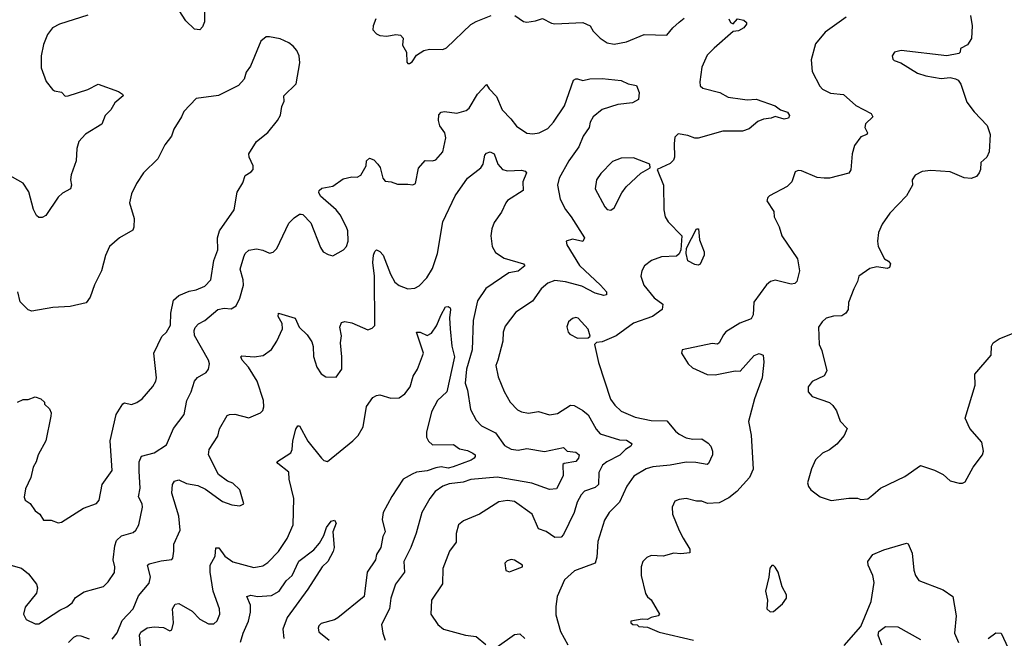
# Model space of a CAD drawing. Extents: x 2143765 to 2212931, y 878955 to 1017455.
# Tile 260 of 309: x 2193636 to 2199264, y 983307 to 986841. Entities that reach past the tile are written whole.
import ezdxf

# ---------------------------------------------------------------- set-up
doc = ezdxf.new("R2010")
doc.units = 0

msp = doc.modelspace()

# ---------------------------------------------------------------- linework, layer by layer
at = {"layer": '0CON20XD'}
for points in [[(2194689.5, 986965), (2194692.4, 986827.6), (2194680.9, 986799.1), (2194665, 986782.5), (2194635, 986786.2), (2194585, 986834), (2194495.7, 986975)], [(2194025, 986867.1), (2193863.3, 986815), (2193823.8, 986795), (2193795, 986756.7), (2193771.3, 986698.7), (2193759.2, 986635), (2193758, 986565), (2193787.3, 986487.3), (2193822.7, 986442.7), (2193835, 986434), (2193875, 986426.2), (2193895, 986404.3), (2193912.5, 986405), (2194025, 986441.4), (2194085, 986472.5), (2194200.3, 986430.3), (2194223.3, 986415), (2194226.7, 986405), (2194178.8, 986365), (2194156.2, 986325), (2194125, 986292.5), (2194105, 986243.8), (2194012.8, 986187.2), (2193974.3, 986145), (2193962.2, 986105), (2193958.1, 986035), (2193929.2, 985955), (2193926, 985925), (2193932, 985895), (2193925.7, 985874.3), (2193880.2, 985849.8), (2193855, 985827.5), (2193785, 985721.2), (2193765, 985711.2), (2193745, 985711.2), (2193731.7, 985721.7), (2193715, 985756.7), (2193687.9, 985857.9), (2193655, 985906.7), (2193565, 985957.8)], [(2195672, 986845), (2195656, 986805), (2195655, 986782.5), (2195675, 986760), (2195695, 986751.2), (2195735, 986747.5), (2195785.7, 986755.7), (2195813, 986753), (2195827.5, 986735), (2195823.3, 986695), (2195846.7, 986655), (2195848.3, 986598.3), (2195855, 986590), (2195865, 986590), (2195879.3, 986600.7), (2195905, 986637.5), (2195945.7, 986664.3), (2195977.7, 986672.3), (2196055, 986670.8), (2196075, 986680.8), (2196215, 986813.5), (2196245, 986831.2), (2196331.2, 986865)], [(2196466.7, 986865), (2196515, 986830), (2196535, 986826.2), (2196583.9, 986833.9), (2196625, 986848), (2196675, 986821.4), (2196695, 986817.5), (2196855, 986823.8), (2196896.7, 986805), (2196913.3, 986775), (2196954.6, 986734.6), (2196995, 986708), (2197035, 986700.6), (2197105, 986714.4), (2197205, 986757.1), (2197335, 986752), (2197369.2, 986795), (2197405, 986827.1), (2197435, 986850)], [(2198360, 986855), (2198240.3, 986769.7), (2198185, 986702.5), (2198159.3, 986610.7), (2198166.7, 986545), (2198210.3, 986460.3), (2198224.2, 986444.2), (2198270.3, 986420.3), (2198345, 986414), (2198415, 986350), (2198502.5, 986305), (2198512.5, 986285), (2198470, 986245), (2198466.7, 986225), (2198483.1, 986195), (2198478.1, 986185), (2198445, 986172), (2198408.3, 986121.7), (2198393.8, 986075), (2198387.6, 985982.4), (2198375, 985963.3), (2198265.5, 985934.5), (2198234.5, 985934.5), (2198195, 985940), (2198105, 985978), (2198085, 985980), (2198069.3, 985970.7), (2198061.7, 985948.3), (2198048.8, 985915), (2198022.1, 985887.9), (2197922.5, 985835), (2197912.5, 985825), (2197906.7, 985805), (2197946.2, 985745), (2197948, 985715), (2197977.3, 985657.3), (2197992, 985605), (2198081.2, 985475), (2198093.8, 985405), (2198079.2, 985345), (2198066.2, 985333.8), (2198045, 985330), (2197955, 985352.2), (2197928, 985345), (2197904.7, 985325.3), (2197833, 985227), (2197828.6, 985155), (2197817.4, 985132.6), (2197752.8, 985107.2), (2197673.1, 985056.9), (2197658.8, 985041.2), (2197635, 984993.8), (2197625, 984986.2), (2197595, 984990.8), (2197422.5, 984955), (2197418.8, 984935), (2197458, 984875), (2197481.7, 984851.7), (2197565, 984814.4), (2197612, 984812), (2197725, 984834.4), (2197755, 984833.1), (2197835, 984922.5), (2197863.3, 984933.3), (2197886.7, 984925), (2197890, 984885), (2197880.4, 984795), (2197837.1, 984675), (2197802.9, 984545), (2197817.5, 984467.5), (2197828, 984272), (2197808.2, 984225), (2197735, 984145.5), (2197690.4, 984109.6), (2197635, 984080.4), (2197566.9, 984076.9), (2197535, 984090), (2197505, 984090.6), (2197445, 984105.7), (2197405, 984100), (2197380.5, 984089.5), (2197366.2, 984055), (2197368, 984015), (2197405, 983922.5), (2197429.3, 983879.3), (2197466.7, 983815), (2197466, 983794), (2197415, 983788.8), (2197375, 983793.3), (2197315, 983776.2), (2197245, 983778.8), (2197221.2, 983768.8), (2197198.8, 983745), (2197187.5, 983715), (2197187.5, 983665), (2197213, 983563), (2197225, 983542.5), (2197246.1, 983526.1), (2197293.3, 983445), (2197285.9, 983434.1), (2197245, 983426.2), (2197225, 983413.3), (2197195, 983416.2), (2197130, 983405), (2197130, 983395), (2197140, 983385), (2197165, 983382.5), (2197175, 983373.8), (2197225, 983370), (2197291.7, 983341.7), (2197487.5, 983295)], [(2199071.2, 986865), (2199081.2, 986805), (2199076.2, 986733.8), (2199053, 986697), (2199013.6, 986676.4), (2199012.5, 986655), (2199005, 986647.5), (2198935.8, 986634.2), (2198675, 986665.6), (2198637.5, 986655), (2198623.6, 986633.6), (2198626.7, 986615), (2198635, 986606.7), (2198673.6, 986593.6), (2198767.5, 986535), (2198815, 986520), (2198904.1, 986504.1), (2198955, 986510), (2198985, 986503.8), (2199000, 986495), (2199015, 986472.5), (2199050.3, 986370.3), (2199092, 986315), (2199165.6, 986235.6), (2199184, 986185), (2199178, 986085), (2199163.8, 986055), (2199130, 986025), (2199128, 985985), (2199120.8, 985965), (2199105.5, 985944.5), (2199075, 985932.9), (2199035, 985938.1), (2198955, 985970.8), (2198845, 985980), (2198795, 985973.8), (2198755, 985952.5), (2198737.5, 985925), (2198738.8, 985895), (2198705.7, 985835), (2198610, 985735), (2198566.8, 985673.2), (2198545.6, 985624.4), (2198540, 985575), (2198544, 985545), (2198580, 985475), (2198601.7, 985461.7), (2198613.3, 985445), (2198607.5, 985425), (2198595, 985420), (2198535, 985429.4), (2198495, 985420), (2198433.3, 985375), (2198426, 985345), (2198403.9, 985303.9), (2198374.3, 985225), (2198372, 985185), (2198358.8, 985165), (2198335, 985149.2), (2198287, 985147), (2198246.2, 985135), (2198222.5, 985115), (2198202.9, 985085), (2198205.7, 984985.7), (2198221.2, 984951.2), (2198250, 984835), (2198233.9, 984806.1), (2198165, 984773.3), (2198143.6, 984743.6), (2198143.3, 984715), (2198165, 984687.5), (2198265, 984653.3), (2198285, 984636.7), (2198305.5, 984605.5), (2198326.4, 984546.4), (2198366.2, 984505), (2198348.8, 984465), (2198306.7, 984415), (2198265, 984383.3), (2198225, 984363.8), (2198185, 984326.2), (2198162, 984275), (2198140, 984195), (2198144.1, 984174.1), (2198157.5, 984155), (2198212.5, 984115), (2198275, 984093.8), (2198375, 984106.2), (2198425, 984106.7), (2198445, 984100), (2198485, 984103.3), (2198513.2, 984126.8), (2198556.5, 984163.5), (2198695, 984230.8), (2198785, 984294.2), (2198865, 984266.9), (2198915, 984242), (2198955, 984206.7), (2199007, 984193), (2199025, 984192.5), (2199040, 984200), (2199086.2, 984285), (2199140, 984355), (2199146.2, 984375), (2199135, 984427.5), (2199067.5, 984505), (2199041.1, 984565), (2199097.6, 984752.4), (2199095.7, 984815), (2199188.9, 984925), (2199191.4, 984975), (2199200.8, 984995), (2199235, 985017.5), (2199315, 985049.2)], [(2197690, 986845), (2197700, 986825), (2197715, 986817.5), (2197740, 986845), (2197775, 986838.8), (2197791.2, 986825), (2197791.2, 986815), (2197776.2, 986795), (2197745, 986778), (2197715, 986772.5), (2197605, 986678.9), (2197565, 986637.5), (2197535, 986570), (2197523.1, 986485), (2197525, 986463.3), (2197540.3, 986450.3), (2197638.8, 986425), (2197685, 986398.9), (2197767.2, 986387.2), (2197795, 986382.1), (2197845, 986387.5), (2197955, 986349.1), (2197985.3, 986325.3), (2198025, 986312.2), (2198037.3, 986292.7), (2198031.3, 986278.7), (2198005, 986272.7), (2197955, 986288.6), (2197932.2, 986277.8), (2197887.8, 986272.2), (2197855, 986260), (2197805, 986217.1), (2197767, 986203), (2197655, 986203.3), (2197515, 986164.4), (2197494.5, 986164.5), (2197455, 986180), (2197400.5, 986189.5), (2197380.7, 986169.3), (2197376.1, 986133.9), (2197379.1, 986055), (2197372.4, 986037.6), (2197355, 986018.8), (2197280, 985985), (2197315.8, 985895), (2197318.1, 985755), (2197325.5, 985715), (2197341.9, 985685), (2197421.2, 985605), (2197414.9, 985525.1), (2197405, 985502.5), (2197389.9, 985490.1), (2197305, 985486.1), (2197247.1, 985465), (2197208.1, 985435), (2197191.9, 985405), (2197186.9, 985375), (2197203.9, 985323.9), (2197261.8, 985251.8), (2197312.9, 985215), (2197309.4, 985185), (2197254.1, 985145.9), (2197145, 985107.5), (2197046.3, 985033.7), (2196965, 985000), (2196933.6, 984996.4), (2196922.5, 984985), (2196945, 984882.5), (2197012.8, 984672.8), (2197038.5, 984638.5), (2197074.7, 984604.7), (2197155, 984569.2), (2197245, 984551.1), (2197335, 984548.1), (2197385, 984490)], [(2193855, 983966.7), (2193875, 983970), (2194000.3, 984049.7), (2194074.2, 984075.8), (2194090, 984095), (2194108.1, 984185), (2194164.2, 984265), (2194153.5, 984435), (2194188.2, 984585), (2194225, 984645.8), (2194235, 984652), (2194275, 984642), (2194305, 984654), (2194335.5, 984674.5), (2194396, 984745), (2194414.3, 984775.7), (2194418.6, 984795), (2194402.7, 984935), (2194449.1, 985030.9), (2194475, 985056), (2194498.6, 985095), (2194500.3, 985165), (2194515, 985238), (2194545, 985265.5), (2194605, 985290.5), (2194645, 985296.5), (2194695, 985317.8), (2194728.5, 985355), (2194745.6, 985465), (2194767.7, 985525), (2194766.4, 985595), (2194777.1, 985635), (2194862.5, 985755), (2194878.8, 985855), (2194911.7, 985908.3), (2194925, 985950), (2194958.8, 985971.2), (2194970, 985985), (2194970.8, 986005), (2194948, 986055), (2194946.2, 986075), (2194990, 986145), (2195055, 986195.8), (2195110, 986265), (2195126.7, 986295), (2195133.8, 986345), (2195146.7, 986375), (2195146.2, 986405), (2195216.9, 986475), (2195237.3, 986595), (2195232.5, 986635), (2195219.4, 986665), (2195199.8, 986689.8), (2195175, 986708.1), (2195125, 986730.8), (2195063.6, 986743.6), (2195045, 986742.5), (2195015, 986717.5), (2194955.7, 986575), (2194929.7, 986540.3), (2194919.7, 986500.3), (2194886.2, 986465), (2194772.4, 986407.6), (2194645, 986390), (2194573.2, 986316.8), (2194561.4, 986285), (2194517.1, 986215), (2194502.9, 986175), (2194465.8, 986125), (2194425.8, 986045), (2194343.5, 985966.5), (2194304.4, 985905.6), (2194275.7, 985845), (2194262.9, 985795), (2194290, 985705), (2194289.2, 985655), (2194282.5, 985637.5), (2194205.9, 985594.1), (2194150, 985545), (2194126.2, 985493.8), (2194104, 985405), (2194064, 985325), (2194038.1, 985255), (2194015, 985222.3), (2193925, 985202.2), (2193825, 985197.1), (2193705, 985176), (2193685, 985183.8), (2193637.9, 985227.9), (2193625.8, 985285)], [(2193585, 983724.5), (2193646.9, 983706.9), (2193685.4, 983675.4), (2193732, 983615), (2193737.5, 983595), (2193732, 983565), (2193668, 983485), (2193658, 983445), (2193673.6, 983413.6), (2193725, 983388.6), (2193745, 983388.6), (2193865, 983467.8), (2193905, 983485.7), (2193935, 983510), (2193955, 983540), (2194005, 983571.2), (2194115, 983603.1), (2194140.6, 983629.4), (2194176.9, 983683.1), (2194178.9, 983715), (2194170.5, 983755), (2194179.6, 983835), (2194188.9, 983865), (2194218.6, 983891.4), (2194285, 983911.4), (2194300, 983925), (2194316.4, 983955), (2194337.8, 984055), (2194335.6, 984075), (2194314.6, 984115), (2194325.3, 984164.7), (2194319.1, 984260.9), (2194318.4, 984315), (2194332.4, 984347.6), (2194403.6, 984366.4), (2194475, 984411.2), (2194515, 984505.7), (2194576.7, 984585), (2194590.9, 984665), (2194615.5, 984715), (2194635, 984776.2), (2194652.8, 984797.2), (2194700.8, 984825), (2194715.6, 984845), (2194720.6, 984875), (2194715.6, 984895), (2194636, 985036), (2194632.4, 985065), (2194638.7, 985081.3), (2194657.4, 985102.6), (2194695, 985122.5), (2194768, 985185), (2194805, 985192.5), (2194845, 985188.9), (2194873.7, 985206.3), (2194895, 985250), (2194915.4, 985324.6), (2194913.8, 985355), (2194896.4, 985415), (2194916.5, 985485), (2194925.6, 985505), (2194945, 985524.3), (2194989.2, 985530.8), (2195025, 985524), (2195063, 985507), (2195085, 985513.3), (2195105, 985533.8), (2195175, 985678), (2195205, 985709.2), (2195235, 985730), (2195245, 985730), (2195255, 985727.5), (2195299.3, 985679.3), (2195355, 985540), (2195371.2, 985515), (2195398.3, 985498.3), (2195425, 985492), (2195486.2, 985525), (2195504.4, 985545.6), (2195514.4, 985575), (2195511.1, 985635), (2195504.6, 985654.6), (2195468, 985725), (2195444, 985755), (2195355, 985832.5), (2195345.9, 985854.1), (2195347.5, 985865), (2195362.7, 985877.3), (2195425, 985890), (2195485, 985931.9), (2195535, 985942.9), (2195565, 985942), (2195585, 985952), (2195615.8, 986005), (2195619.2, 986035), (2195635, 986048.8), (2195660.5, 986040.5), (2195683.3, 986015), (2195695.8, 985995.8), (2195712.5, 985935), (2195725, 985918.8), (2195760, 985915), (2195795, 985902), (2195855, 985901.2), (2195883.6, 985896.4), (2195897.5, 985905), (2195915, 985992.5), (2195953.6, 986036.4), (2195995, 986034.2), (2196015, 986040.8), (2196055, 986086.7), (2196071.9, 986165), (2196065.7, 986195), (2196037.5, 986235), (2196030, 986265), (2196032.7, 986297.3), (2196045, 986313.3), (2196063.6, 986316.4), (2196135, 986307.5), (2196187.6, 986322.4), (2196205.8, 986335), (2196252.7, 986415), (2196305, 986470), (2196319.4, 986445), (2196361.3, 986401.3), (2196394.5, 986325), (2196444.3, 986275), (2196475, 986232.9), (2196535, 986193.1), (2196569.4, 986189.4), (2196605, 986193.6), (2196655, 986218.9), (2196687.9, 986255), (2196750.8, 986349.2), (2196802, 986495), (2196815, 986503.8), (2196825, 986502), (2196855, 986494), (2196895, 986502.9), (2196965, 986504.4), (2197075, 986493.9), (2197115, 986474.4), (2197162.5, 986465), (2197177.5, 986425), (2197172.5, 986385), (2197138.8, 986365), (2197054.6, 986355.4), (2196965, 986328.6), (2196914, 986285), (2196897.5, 986255), (2196890.8, 986225), (2196856.9, 986175), (2196831.8, 986115), (2196774.6, 986035), (2196719.2, 985935), (2196710.5, 985895), (2196725.5, 985815), (2196755, 985755.7), (2196789.2, 985715), (2196863.8, 985595), (2196855, 985573.8), (2196795, 985586.2), (2196760, 985575), (2196763.8, 985555), (2196836.7, 985436.7), (2196955, 985324.4), (2196990.6, 985285), (2196990.9, 985269.1), (2196975, 985264.7), (2196925, 985278.8), (2196848.5, 985318.5), (2196755, 985343.2), (2196695, 985350.3), (2196654.1, 985335.9), (2196616, 985304), (2196567.1, 985232.9), (2196471.1, 985168.9), (2196410.6, 985089.4), (2196400, 985055), (2196397.8, 985005), (2196370, 984895), (2196356.9, 984865), (2196371.2, 984801.2), (2196405, 984716), (2196438.9, 984655), (2196481.7, 984611.7), (2196505, 984600), (2196545, 984593.5), (2196601.4, 984601.4), (2196665, 984582.5), (2196710.1, 984589.9), (2196785, 984639.1), (2196806.3, 984636.3), (2196855, 984608.2), (2196885, 984582.7), (2196932.1, 984502.1), (2196954.8, 984474.8), (2197065, 984439.6), (2197105, 984439.4), (2197131.1, 984421.1), (2197134.5, 984415), (2197128.9, 984405), (2197097.9, 984385), (2197067, 984353), (2196991.9, 984315), (2196967.3, 984295), (2196946.7, 984253.3), (2196944.5, 984185), (2196925, 984167.3), (2196865, 984147.9), (2196845, 984126.9), (2196822.9, 984085), (2196804.6, 984025.4), (2196745, 983900), (2196731.2, 983885), (2196695, 983882.5), (2196645, 983917.3), (2196601.5, 983931.5), (2196565, 984015.8), (2196465, 984087.5), (2196425, 984094.6), (2196375, 984086.5), (2196263.7, 984016.3), (2196172.1, 983977.9), (2196144.5, 983955.5), (2196131.4, 983905), (2196131.4, 983855), (2196092.9, 983805), (2196054.4, 983705), (2196051.8, 983618.2), (2195990.8, 983525), (2195986, 983445), (2196025.4, 983385.4), (2196058.6, 983358.6), (2196185, 983324.2), (2196245, 983317.5), (2196300.2, 983270.2)], [(2194165, 983301.4), (2194192.4, 983337.6), (2194222.2, 983407.8), (2194285, 983475.7), (2194315, 983548.6), (2194375, 983621.2), (2194382.7, 983657.3), (2194366, 983725), (2194375, 983732.5), (2194445, 983749.1), (2194505, 983756), (2194511.4, 983765), (2194517.5, 983805), (2194516, 983845), (2194552.9, 983925), (2194545.6, 984004.4), (2194506.3, 984136.3), (2194508.6, 984185), (2194520, 984205), (2194545, 984211.1), (2194590, 984190), (2194655, 984179.2), (2194698.7, 984158.7), (2194795, 984088.8), (2194848.3, 984068.3), (2194895, 984063.3), (2194917.5, 984075), (2194893.3, 984155), (2194855, 984192), (2194824.5, 984204.5), (2194773, 984243), (2194714.2, 984355), (2194718.8, 984385), (2194768.2, 984461.8), (2194777.4, 984502.6), (2194821.3, 984578.7), (2194835, 984585.6), (2194865, 984586.7), (2194945, 984566), (2195012.5, 984595), (2195025, 984607.5), (2195032, 984628), (2195029.5, 984665), (2194993.3, 984775), (2194943.5, 984855), (2194908.1, 984895), (2194900, 984915), (2194905, 984921.2), (2194975.5, 984914.5), (2195027.9, 984922.1), (2195075, 984955.8), (2195105, 985004), (2195137.5, 985075), (2195135.4, 985105), (2195112.7, 985145), (2195115, 985164.2), (2195210, 985135), (2195234.3, 985085), (2195279.4, 985039.4), (2195305, 985000), (2195313.8, 984973.8), (2195315.6, 984915.6), (2195334.3, 984855), (2195358.3, 984818.3), (2195385, 984800), (2195445, 984797.5), (2195476.7, 984845), (2195477.5, 984915), (2195469.2, 984995), (2195475.7, 985035), (2195466.2, 985085), (2195475, 985110), (2195495, 985116), (2195535, 985108.6), (2195625, 985069.4), (2195651.3, 985078.7), (2195666.8, 985093.2), (2195663.5, 985375), (2195654, 985454), (2195658, 985495), (2195665, 985516.9), (2195675, 985526.7), (2195695, 985516.7), (2195713.3, 985495), (2195756.2, 985386.2), (2195781.1, 985341.1), (2195805, 985321.4), (2195855, 985302.2), (2195895, 985306.5), (2195920.2, 985319.8), (2195962.5, 985365), (2195995, 985420), (2196023.6, 985505), (2196053.8, 985686.2), (2196125.5, 985835), (2196195, 985935.8), (2196272, 985995), (2196284.5, 986015.5), (2196294, 986066), (2196305, 986078.1), (2196325, 986086.5), (2196348.6, 986075), (2196369.4, 986015), (2196395, 985985.7), (2196425, 985977.8), (2196505, 985981.9), (2196525.7, 985975.7), (2196532, 985965), (2196512.9, 985915), (2196514, 985865), (2196425, 985806.9), (2196415.6, 985795), (2196389.8, 985740.2), (2196347.7, 985682.3), (2196334.5, 985645), (2196329.4, 985605), (2196337.1, 985545), (2196355, 985511.4), (2196405, 985478.1), (2196515, 985446.5), (2196524, 985435), (2196485, 985403.6), (2196432.5, 985395), (2196299.5, 985305), (2196252.9, 985235), (2196228.7, 985121.3), (2196223.1, 984955), (2196190.3, 984845), (2196181.8, 984765), (2196195.4, 984725), (2196212.8, 984612.8), (2196245, 984552), (2196275, 984520), (2196355, 984480), (2196408.1, 984408.1), (2196445, 984386.2), (2196485, 984380.6), (2196535, 984390), (2196635, 984373.2), (2196745, 984396), (2196766, 984376), (2196815, 984370), (2196834.6, 984355), (2196830, 984335), (2196815, 984316.1), (2196747.5, 984305), (2196741.3, 984298.7), (2196743.3, 984235), (2196705, 984160), (2196665, 984155.7), (2196562.5, 984192.5), (2196365, 984227.7), (2196215, 984214.7), (2196171.2, 984198.8), (2196091.1, 984188.9), (2196054.8, 984175.2), (2196011.5, 984145), (2195981.2, 984105), (2195933.9, 984025), (2195902.7, 983907.3), (2195872.1, 983825), (2195832.3, 983745), (2195834.6, 983685), (2195784.5, 983615), (2195757.5, 983535), (2195749.1, 983475), (2195704.5, 983385), (2195711.5, 983335), (2195725.5, 983295)], [(2197015, 985752), (2197035, 985766.2), (2197078, 985852), (2197103.6, 985886.4), (2197185.9, 985964.1), (2197240, 985995), (2197237.5, 986015), (2197145, 986050.8), (2197075, 986050), (2197025, 986030.8), (2196957.2, 985962.8), (2196933.3, 985925), (2196925.7, 985875), (2196980.9, 985770.9), (2196995, 985756), (2197015, 985752)], [(2197515, 985438.9), (2197495, 985441.5), (2197455, 985463.2), (2197444.8, 985505), (2197448, 985535), (2197505, 985645.9), (2197516.2, 985645), (2197522.7, 985582.7), (2197549.2, 985515), (2197548.1, 985495), (2197525, 985444.5), (2197515, 985438.9)], [(2194327.8, 983245), (2194321.6, 983325), (2194327.5, 983342.5), (2194365, 983365.4), (2194405, 983371.2), (2194458, 983368), (2194495, 983348.6), (2194505, 983354.2), (2194514.7, 983395.3), (2194509.7, 983475), (2194525, 983501.5), (2194545, 983504.6), (2194622, 983462), (2194664.6, 983415), (2194715, 983388.6), (2194745, 983390), (2194765, 983406.2), (2194779.4, 983445), (2194777.5, 983475), (2194740.9, 983575), (2194724.5, 983685), (2194724.4, 983725), (2194752.9, 983775), (2194756.8, 983823.2), (2194775, 983822.5), (2194808.6, 983775), (2194855, 983742.7), (2194975, 983711.1), (2195025, 983720.6), (2195055, 983738.9), (2195115, 983802.9), (2195165, 983875.8), (2195198.5, 983955), (2195202.5, 984105), (2195176.6, 984216.6), (2195174.4, 984255), (2195111.2, 984305), (2195106.2, 984315), (2195185, 984365.7), (2195193.2, 984385), (2195196.4, 984435), (2195215, 984502), (2195225, 984520), (2195235, 984521.2), (2195282.4, 984432.4), (2195361.4, 984335), (2195375, 984322.5), (2195395, 984316), (2195540.8, 984435), (2195570.6, 984465), (2195599.4, 984515), (2195618.5, 984631.5), (2195655, 984682), (2195675, 984694), (2195695, 984697.1), (2195757.6, 984677.6), (2195805, 984680), (2195837.1, 984702.9), (2195867.1, 984742.9), (2195885.5, 984805), (2195910, 984845), (2195944.4, 984935), (2195904.2, 985055), (2195925, 985055.6), (2195965, 985037.1), (2195990.2, 985049.8), (2196018.9, 985091.1), (2196044.5, 985155), (2196070.5, 985199.5), (2196085, 985202), (2196095.8, 985195), (2196098.6, 985185), (2196093.1, 985136.9), (2196096.5, 985075), (2196106.9, 984975), (2196120.4, 984915), (2196077.7, 984715), (2196024.3, 984665.7), (2195989.7, 984600.3), (2195962.2, 984485), (2195962.2, 984455), (2195971.9, 984431.9), (2195995, 984411.2), (2196115, 984412.9), (2196149.6, 984389.6), (2196195, 984379.6), (2196226.7, 984365), (2196238.8, 984355), (2196238.8, 984345), (2196233.8, 984335), (2196216, 984325), (2196114.4, 984285.6), (2196085, 984279.3), (2196045, 984286), (2196015, 984281.1), (2195965, 984263.1), (2195905, 984255.4), (2195878.8, 984245), (2195828.8, 984215), (2195762.9, 984117.1), (2195713.4, 984025), (2195707.5, 983985), (2195724.3, 983915), (2195712.4, 983887.6), (2195700, 983825), (2195676.4, 983785), (2195670, 983755), (2195622.2, 983685), (2195605.6, 983545), (2195455, 983424.2), (2195435, 983412.5), (2195359.3, 983390.7), (2195345, 983377.5), (2195342, 983365), (2195345, 983343.8), (2195405, 983295.8)], [(2196825, 985021.2), (2196885, 985023.3), (2196896.7, 985033.3), (2196885, 985072.5), (2196827.5, 985135), (2196815, 985140), (2196795, 985133.3), (2196773.3, 985115), (2196763.9, 985086.1), (2196771.2, 985055), (2196780, 985045), (2196825, 985021.2)], [(2193623.6, 984656.4), (2193655, 984671.2), (2193685, 984670), (2193725, 984685.8), (2193756.7, 984675), (2193777.5, 984655), (2193777.5, 984645), (2193807.1, 984617.1), (2193815.5, 984595.5), (2193814.4, 984575), (2193785.4, 984434.6), (2193740.8, 984355), (2193729.2, 984315), (2193712, 984285), (2193700, 984225), (2193669.5, 984160.5), (2193662.3, 984112.3), (2193666.7, 984095), (2193695, 984077.5), (2193724.3, 984034.3), (2193750, 984015), (2193771.1, 983981.1), (2193815, 983982), (2193855, 983966.7)], [(2197385, 984490), (2197405, 984472.5), (2197445, 984452.2), (2197484.5, 984444.5), (2197535, 984446), (2197572.2, 984422.2), (2197587.5, 984405), (2197597.1, 984375), (2197595.7, 984355), (2197573.3, 984305), (2197565, 984298.8), (2197501.4, 984311.4), (2197445, 984313.3), (2197355, 984295.9), (2197254.6, 984285.4), (2197216.1, 984273.9), (2197146.7, 984233.3), (2197105.8, 984175), (2197065.4, 984084.6), (2197005, 984024.3), (2196978.8, 983981.2), (2196940.3, 983859.7), (2196935, 983770), (2196925.6, 983735), (2196807.6, 983692.4), (2196749.3, 983640.7), (2196708.5, 983545), (2196700.9, 983489.1), (2196701.1, 983441.1), (2196727.1, 983345), (2196769.1, 983269.1)], [(2194898.9, 983285), (2194913.2, 983335), (2194943.8, 983405), (2194955.4, 983455), (2194954.6, 983495), (2194935, 983546.2), (2194956.8, 983553.2), (2194995.4, 983545.4), (2195075, 983551.1), (2195119.2, 983575), (2195159.2, 983635), (2195192.7, 983665), (2195232.2, 983747.8), (2195317.8, 983812.2), (2195349.5, 983850.5), (2195375, 983893.3), (2195389.7, 983940.3), (2195417.1, 983975), (2195435, 983981.4), (2195444.4, 983965), (2195426.7, 983915), (2195433.1, 983825), (2195427.6, 983802.4), (2195397.9, 983745), (2195364.4, 983715), (2195282.2, 983587.8), (2195164.4, 983425), (2195140.7, 983359.3), (2195146.1, 983306.1)], [(2198349.1, 983265), (2198445, 983374), (2198503.4, 983516.6), (2198520.4, 983625), (2198511.8, 983665), (2198485.7, 983725), (2198484.2, 983745), (2198513.3, 983785), (2198575, 983812), (2198705, 983850), (2198715, 983846.7), (2198737.7, 983792.3), (2198747.1, 983695), (2198756.9, 983665), (2198775, 983636), (2198915, 983582.9), (2198970, 983545), (2198990, 983435), (2198979.2, 983335), (2199001.7, 983281.7)], [(2196435, 983686.7), (2196455, 983693.8), (2196510, 983715), (2196510, 983725), (2196465, 983753.3), (2196445, 983756.2), (2196421.7, 983748.3), (2196410, 983735), (2196413.9, 983693.9), (2196435, 983686.7)], [(2197925, 983457.5), (2197945, 983460), (2197996.4, 983503.6), (2198020, 983535), (2198020, 983555), (2197995, 983600), (2197971.2, 983685), (2197955, 983712.5), (2197945, 983722.5), (2197935, 983722.5), (2197923.6, 983706.4), (2197918.8, 983655), (2197900, 983575), (2197910, 983525), (2197907.5, 983475), (2197925, 983457.5)], [(2198565, 983267.6), (2198543.3, 983325), (2198547.9, 983345), (2198585, 983373.5), (2198655, 983372.5), (2198785, 983298.9)], [(2193915, 983282.5), (2193945, 983312.7), (2193965, 983322.1), (2193985, 983321.5), (2194033.4, 983303.4)], [(2196365, 983257.5), (2196465, 983328.9), (2196495, 983331.9), (2196524.3, 983305)], [(2199172.5, 983305), (2199215, 983338.6), (2199245.5, 983335.5), (2199313.3, 983193.3)]]:
    msp.add_lwpolyline(points, dxfattribs=at)

doc.saveas('drawing.dxf')
